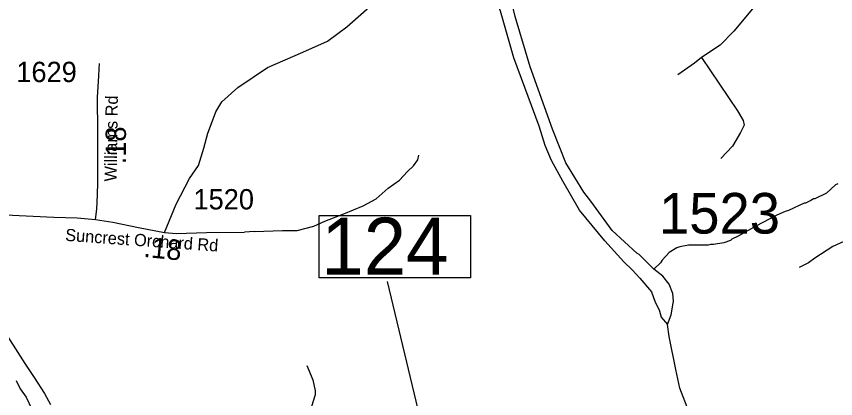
# Model space of a CAD drawing. Extents: x 1248089 to 1457196, y 820910 to 988753.
# Drawn here: x 1356563 to 1361597, y 891763 to 894116 of the extents above; entities that cross this region are included whole.
import ezdxf

# ---------------------------------------------------------------- set-up
doc = ezdxf.new("R2010")
doc.units = 0
for name, color, linetype in [('Exist Hydrographic Misc Water Feature', 7, 'Continuous'), ('Exist Hydrographic River Shore', 7, 'Continuous'), ('Exist Road Non-System Type 51', 7, 'Continuous'), ('Exist Road Secondary Structure Standard Bridge Number Label', 7, 'Continuous'), ('Exist Road Secondary Type 51 Attributed', 7, 'Continuous'), ('Exist Road Secondary Type 51 Label', 7, 'Continuous'), ('Prop GRAU CAT1 Cell', 7, 'Continuous'), ('Prop Lane Lines', 7, 'Continuous')]:
    doc.layers.add(name, color=color, linetype=linetype)

msp = doc.modelspace()

# ---------------------------------------------------------------- linework, layer by layer
at = {"layer": 'Exist Hydrographic Misc Water Feature'}
for points in [[(1361610.5, 893086), (1361596.4, 893078.3), (1361541.3, 893027.6), (1361468.5, 892993.2), (1361460.5, 892993.4), (1361444.2, 892981.8), (1361411.9, 892966.6), (1361403.9, 892966.8), (1361306.9, 892920.9), (1361286.8, 892915.4), (1361236.3, 892892.5), (1361106.8, 892825.5), (1360999.4, 892764), (1360959, 892744.9), (1360950.8, 892737.1), (1360910.5, 892722), (1360846.2, 892711.5), (1360828.3, 892711.9), (1360814.1, 892708.2), (1360694.1, 892707), (1360639.9, 892698.2), (1360621.8, 892690.7), (1360575.1, 892661.6), (1360532.1, 892614.7), (1360521.7, 892598.9), (1360481.1, 892560.1)], [(1358347.4, 891968.1), (1358385.4, 891879.2), (1358399.9, 891810.8), (1358399.3, 891786.9), (1358377.7, 891715.4)], [(1356561.2, 891874.9), (1356587.3, 891822.8), (1356622.9, 891771.5), (1356657.3, 891698.7)]]:
    msp.add_lwpolyline(points, dxfattribs=at)
at = {"layer": 'Exist Hydrographic River Shore'}
for points in [[(1360374.8, 892658.7), (1360224.9, 892797.6), (1360093.3, 892978.2), (1360050.5, 893033.3), (1359940.4, 893213.9), (1359900.9, 893313.5), (1359858.1, 893420.6), (1359720.7, 893805.6), (1359629, 894114.8), (1359604.5, 894215.8), (1359580, 894318.9), (1359303.3, 895072.2), (1359215.9, 895274.3), (1358991.3, 895639.1), (1358705.8, 895963.8), (1358588.6, 896148.2), (1358494.6, 896626.7), (1358477.3, 896917.6), (1358364.2, 897040.3), (1358218.6, 897047.2)], [(1360296.3, 892604.7), (1360179, 892733.4), (1360023, 892923.1), (1359922, 893100.7), (1359851.7, 893229.2), (1359811.9, 893321.1), (1359775.2, 893440.5), (1359619.8, 893860.7), (1359537.3, 894146.6), (1359475.2, 894313.9), (1359413.1, 894596.1), (1359169.4, 895165.1), (1358940, 895566.8), (1358643.7, 895887.2), (1358490.8, 896107.2), (1358385.8, 896612.1), (1358376.2, 896894.2), (1358290.2, 896927.7), (1358206.5, 896917.4)], [(1360563.5, 892220), (1360586.6, 892279.9), (1360600.9, 892363.6), (1360596.8, 892410.6), (1360574.4, 892467.8), (1360535.6, 892516.9), (1360481.1, 892560.1), (1360390.6, 892649.6), (1360374.8, 892658.7)], [(1360296.3, 892604.7), (1360349.8, 892553.6), (1360394.7, 892504.6), (1360466.2, 892420.8), (1360488.6, 892357.5), (1360513.1, 892310.5), (1360525.4, 892265.6), (1360563.5, 892220)], [(1360695.8, 891684.8), (1360639.8, 891827.4), (1360614.4, 891943.3), (1360573.7, 892145.3), (1360563.5, 892220)]]:
    msp.add_lwpolyline(points, dxfattribs=at)
at = {"layer": 'Exist Road Non-System Type 51'}
for points in [[(1357474.2, 892786.2), (1357544.4, 892959), (1357627, 893118.1), (1357682, 893197.7), (1357715.7, 893304.9), (1357740.1, 893396.7), (1357767.7, 893473.2), (1357789.1, 893528.3), (1357825.8, 893589.5), (1357923.7, 893678.3), (1358107.2, 893800.8), (1358324.4, 893895.6), (1358474.3, 893963), (1358593.6, 894051.8), (1358748.7, 894188.4), (1358809.8, 894240.4), (1358846.6, 894301.6)], [(1360773.9, 893862.1), (1360993.6, 893534.8), (1361029.4, 893475.1), (1361035, 893445.4), (1361013, 893401.4), (1360963, 893317.3), (1360891, 893241.3)], [(1358027.3, 892791.2), (1358198.7, 892796.9), (1358287.8, 892796.9), (1358391, 892825.1), (1358459.1, 892855.6), (1358576.3, 892900.2), (1358693.6, 892949.5), (1358773.4, 892991.8), (1358848.4, 893057.5), (1358916.5, 893106.8), (1358965.7, 893160.8), (1359003.3, 893196), (1359029.1, 893233.6), (1359036.1, 893261.8)], [(1358027.3, 892791.2), (1357965.1, 892788.1)]]:
    msp.add_lwpolyline(points, dxfattribs=at)
at = {"layer": 'Exist Road Secondary Structure Standard Bridge Number Label'}
msp.add_line((1359604.7, 889313.1), (1358843.4, 892483.6), dxfattribs=at)
msp.add_lwpolyline([(1358424.8, 892891.2), (1359353.8, 892891.2), (1359353.8, 892507.1), (1358424.8, 892507.1)], close=True, dxfattribs=at)
at = {"layer": 'Exist Road Secondary Type 51 Attributed'}
for points in [[(1361720.9, 894652.4), (1361596.4, 894557), (1361481.2, 894489.3), (1361269.5, 894325.4), (1361106.6, 894185.5), (1360971.4, 894024), (1360887.5, 893939), (1360773.9, 893862.1), (1360730.8, 893828.3), (1360627.2, 893755.3)], [(1357048.7, 892865.2), (1357057.4, 892928.6), (1357061.1, 893017.3), (1357063.5, 893092.7), (1357064.7, 893249.6), (1357064.8, 893403.2), (1357062.3, 893618.4), (1357069.6, 893746.8), (1357072.7, 893792.1), (1357074.5, 893824.6)], [(1355877.4, 892863.3), (1355904.1, 892894.4), (1355943, 892913.8), (1355986.7, 892916.3), (1356171.4, 892913.8), (1356497, 892894.4), (1356793.5, 892879.8), (1356936.9, 892874.9), (1357048.7, 892865.2)], [(1357048.7, 892865.2), (1357155.9, 892849.4), (1357313.9, 892815.4), (1357474.2, 892786.2), (1357547.1, 892778.9), (1357731.8, 892786.2), (1357965.1, 892788.1)], [(1361670.4, 892741.4), (1361580.9, 892698.4), (1361469.8, 892628.4), (1361430.4, 892599.8), (1361373.1, 892569.3)], [(1356468.2, 892211.3), (1356615.8, 891978.5), (1356673.1, 891893), (1356736, 891794), (1356773.8, 891727.5)]]:
    msp.add_lwpolyline(points, dxfattribs=at)

# ---------------------------------------------------------------- texts
at = {"layer": 'Exist Road Secondary Structure Standard Bridge Number Label'}
msp.add_text('124', height=350, dxfattribs=at).set_placement((1358437.3, 892526.8))
at = {"layer": 'Exist Road Secondary Type 51 Label'}
for s, rotation, p in [('Williams Rd', 89.1192, (1357179.2, 893098.8)), ('Suncrest Orchard Rd', 355.9481, (1356861.6, 892734.4))]:
    msp.add_text(s, height=75, rotation=rotation, dxfattribs=at).set_placement(p)
at = {"layer": 'Prop GRAU CAT1 Cell'}
for rotation, p in [(89.9856, (1357236.6, 893205.4)), (354.2844, (1357341.6, 892636))]:
    msp.add_text('.18', height=125, rotation=rotation, dxfattribs=at).set_placement(p)
at = {"layer": 'Prop Lane Lines'}
for s, height, p in [('1629', 125, (1356562.8, 893711.2)), ('1520', 125, (1357651.5, 892927.6)), ('1523', 250, (1360511.8, 892778.9))]:
    msp.add_text(s, height=height, dxfattribs=at).set_placement(p)

doc.saveas('drawing.dxf')
